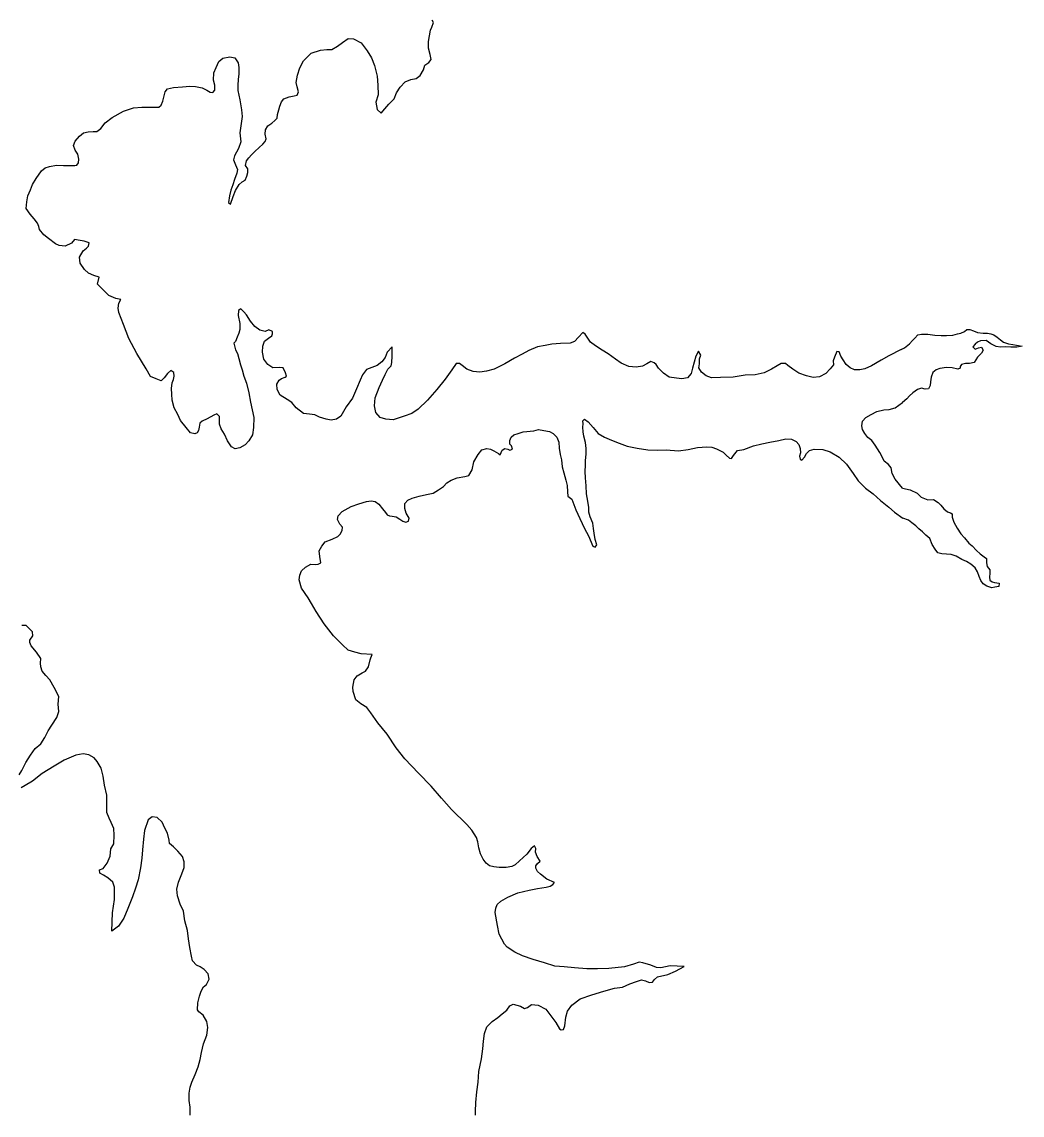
# Model space of a CAD drawing. Extents: x -83719 to 153526, y -11835 to 11446.
# Drawn here: x 7515.2 to 7646.6, y 13.8 to 157.3 of the extents above; entities that cross this region are included whole.
import ezdxf

# ---------------------------------------------------------------- set-up
doc = ezdxf.new("R2010")
doc.units = 0
doc.layers.add('Level 9', color=7, linetype='Continuous')

msp = doc.modelspace()

# ---------------------------------------------------------------- linework, layer by layer
at = {"layer": 'Level 9'}
for points in [[(7560.56, 153.52), (7561.13, 152.59), (7561.53, 151.59), (7561.87, 150.19), (7561.97, 149.02), (7562.01, 147.76), (7561.71, 146.79), (7561.91, 145.82), (7562.41, 145.36), (7562.91, 145.93), (7563.44, 146.53), (7564.14, 147.23), (7564.44, 148), (7564.93, 148.74), (7565.56, 149.44), (7566.3, 149.77), (7567.03, 149.88), (7567.53, 150.28), (7567.99, 151.02), (7568.15, 151.65), (7568.69, 151.99), (7568.98, 152.39), (7568.85, 153.05), (7568.61, 153.89), (7568.61, 154.75), (7568.74, 155.49), (7568.91, 156.25), (7569.07, 156.62), (7569.27, 157.26), (7569.1, 157.56)], [(7526.16, 144.08), (7527.09, 144.79), (7528.58, 145.59), (7529.91, 146.06), (7530.98, 146.14), (7532.11, 146.14), (7532.88, 146.11), (7533.24, 146.14), (7533.54, 146.38), (7533.74, 146.91), (7533.94, 147.61), (7534.07, 148.12), (7534.37, 148.52), (7535.17, 148.69), (7536.33, 148.79), (7537.3, 148.89), (7538.03, 148.83), (7538.93, 148.67), (7539.53, 148.37), (7539.96, 148.1), (7540.33, 148.07), (7540.56, 148.37), (7540.56, 149.01), (7540.39, 149.67), (7540.45, 150.64), (7540.75, 151.34), (7541.12, 152.14), (7541.65, 152.55), (7542.55, 152.75), (7543.21, 152.62), (7543.65, 151.95), (7543.75, 151.32), (7543.75, 150.49), (7543.65, 149.75), (7543.59, 149.02), (7543.59, 148.32), (7543.86, 147.09), (7544.06, 145.79), (7544.17, 144.89), (7543.97, 143.69), (7543.87, 142.75), (7543.98, 141.58), (7543.68, 140.72), (7543.18, 139.75), (7543.02, 139.21), (7543.29, 138.55), (7543.56, 137.95), (7543.46, 137.45), (7543.16, 136.65), (7542.93, 135.94), (7542.7, 135.21), (7542.5, 134.48), (7542.37, 133.61), (7542.64, 133.41), (7542.97, 134.38), (7543.3, 135.18), (7543.79, 135.98), (7544.16, 136.32), (7544.56, 136.55), (7544.76, 137.05), (7544.89, 137.55), (7544.92, 138.02), (7544.62, 138.49), (7544.75, 139.09), (7545.05, 139.49), (7545.38, 139.89), (7545.81, 140.32), (7546.38, 140.83), (7546.88, 141.26), (7547.17, 141.6), (7547.31, 141.96), (7547.17, 142.6), (7547.24, 143.16), (7547.53, 143.67), (7548.07, 144.03), (7548.46, 144.37), (7548.76, 144.67), (7548.79, 145.17), (7548.99, 145.77), (7549.09, 146.27), (7549.32, 146.81), (7549.65, 147.21), (7550.32, 147.48), (7550.99, 147.61), (7551.38, 147.72), (7551.55, 148.15), (7551.38, 148.78), (7551.25, 149.38), (7551.41, 150.32), (7551.74, 151.29), (7552.24, 152.19), (7553.23, 153.23), (7554.43, 153.63), (7555.3, 153.7), (7555.93, 153.7), (7556.69, 154.14), (7557.32, 154.61), (7558.09, 155.15), (7558.79, 155.08), (7559.79, 154.58), (7560.56, 153.52)], [(7536.09, 104.97), (7535.73, 105.77), (7535.22, 106.64), (7534.99, 107.64), (7534.92, 108.44), (7534.88, 109.17), (7534.98, 109.94), (7535.15, 110.37), (7535.24, 110.8), (7535.18, 111.27), (7534.78, 111.57), (7534.38, 111.17), (7533.91, 110.6), (7533.52, 110.2), (7532.88, 110.46), (7532.15, 110.76), (7531.55, 111.76), (7530.34, 113.79), (7529.27, 115.75), (7528.57, 117.61), (7527.99, 119.18), (7527.89, 119.75), (7527.99, 120.38), (7528.22, 120.88), (7527.56, 121.01), (7526.66, 121.38), (7525.82, 122.24), (7525.19, 122.9), (7525.38, 123.8), (7524.68, 124.04), (7523.98, 124.33), (7523.45, 124.8), (7522.88, 125.66), (7522.81, 126.43), (7523.31, 127.26), (7523.74, 127.63), (7524.01, 127.87), (7524.07, 128.33), (7523.44, 128.53), (7522.91, 128.6), (7522.14, 128.73), (7521.74, 128.29), (7520.94, 127.86), (7520.14, 127.95), (7519.64, 128.18), (7518.74, 128.88), (7518.11, 129.38), (7517.54, 130.08), (7517.47, 130.44), (7517.3, 130.91), (7516.87, 131.47), (7516.34, 132.07), (7515.83, 132.84), (7515.9, 133.71), (7516.03, 134.47), (7516.39, 135.27), (7516.66, 135.98), (7517.12, 136.78), (7517.82, 137.78), (7518.32, 138.15), (7518.88, 138.35), (7519.81, 138.52), (7520.71, 138.46), (7521.54, 138.46), (7522.21, 138.47), (7522.44, 138.5), (7522.68, 138.8), (7522.71, 139.3), (7522.57, 139.97), (7522.24, 140.47), (7522.04, 141.1), (7522.23, 141.67), (7522.8, 142.3), (7523.33, 142.77), (7523.93, 142.91), (7524.59, 142.94), (7525.09, 142.94), (7525.59, 143.31), (7526.16, 144.08)], [(7562.58, 110.28), (7562.95, 111.01), (7563.31, 111.71), (7563.71, 112.18), (7563.81, 112.58), (7563.84, 113.42), (7563.84, 114.65), (7563.21, 113.95), (7562.94, 113.25), (7562.51, 112.68), (7561.88, 112.21), (7561.18, 111.94), (7560.48, 111.67), (7559.98, 110.97), (7559.65, 110.3), (7559.16, 109.16), (7558.63, 107.93), (7557.83, 106.76), (7557.14, 105.55), (7556.54, 105.15), (7555.87, 105.05), (7555.21, 105.15), (7554.31, 105.44), (7553.71, 105.71), (7553.01, 105.81), (7552.24, 105.9), (7551.24, 106.67), (7550.67, 107.36), (7550.07, 107.76), (7549.14, 108.32), (7548.77, 109.06), (7548.7, 109.76), (7549.03, 110.26), (7549.33, 110.49), (7549.8, 110.69), (7550, 110.8), (7549.86, 111.26), (7549.53, 111.89), (7549.03, 111.96), (7548.19, 111.92), (7547.53, 112.35), (7547.03, 113.05), (7546.82, 113.95), (7546.89, 114.75), (7547.09, 115.39), (7547.62, 115.79), (7548.05, 116.12), (7548.15, 116.36), (7548.15, 116.69), (7547.68, 116.89), (7547.18, 116.69), (7546.48, 116.85), (7545.85, 117.35), (7545.25, 118.01), (7544.74, 118.84), (7544.38, 119.24), (7543.98, 119.64), (7543.68, 119.44), (7543.65, 118.77), (7543.85, 117.71), (7543.85, 116.94), (7543.72, 116.47), (7543.49, 115.94), (7543.29, 115.37), (7543.06, 115.14), (7543.29, 114.27), (7543.56, 113.8), (7543.73, 113.14), (7543.96, 112.31), (7544.17, 111.64), (7544.37, 110.81), (7544.74, 109.87), (7545.04, 108.61), (7545.28, 107.38), (7545.48, 106.38), (7545.68, 105.38), (7545.65, 104.08), (7545.52, 103.11), (7545.06, 102.31), (7544.56, 101.8), (7543.86, 101.4), (7543.23, 101.27), (7542.76, 101.53), (7542.23, 102.33), (7541.86, 103.19), (7541.43, 103.89), (7541.19, 104.49), (7541.19, 104.93), (7541.19, 105.49), (7540.85, 105.86), (7540.45, 105.69), (7539.59, 105.19), (7538.93, 104.88), (7538.59, 104.65), (7538.53, 104.11), (7538.43, 103.68), (7538.26, 103.38), (7537.96, 103.25), (7537.4, 103.38), (7536.8, 104.07), (7536.09, 104.97)], [(7630.68, 114.3), (7629.07, 113.47), (7628.04, 112.9), (7626.78, 112.16), (7625.91, 111.79), (7625.25, 111.62), (7624.58, 111.65), (7623.98, 111.92), (7623.48, 112.35), (7623.08, 112.95), (7622.78, 113.45), (7622.54, 114.01), (7622.24, 114.05), (7621.94, 113.28), (7621.75, 112.84), (7621.78, 112.28), (7621.35, 111.77), (7620.78, 111.17), (7619.95, 110.7), (7619.12, 110.63), (7618.26, 110.83), (7617.26, 111.22), (7616.45, 111.72), (7615.82, 112.22), (7615.49, 112.49), (7614.95, 112.48), (7614.39, 112.18), (7613.66, 111.71), (7612.69, 111.24), (7611.5, 111), (7610.2, 110.93), (7608.63, 110.69), (7606.97, 110.65), (7605.77, 110.58), (7605.1, 110.84), (7604.47, 111.34), (7604.13, 111.91), (7604.2, 112.44), (7604.23, 113.07), (7604.4, 113.58), (7604.09, 114.11), (7603.73, 113.44), (7603.5, 112.64), (7603.27, 111.84), (7603.1, 111.17), (7602.64, 110.57), (7601.91, 110.46), (7601.21, 110.56), (7600.24, 110.69), (7599.47, 111.19), (7598.81, 111.85), (7598.54, 112.35), (7598.24, 112.55), (7597.84, 112.75), (7597.31, 112.41), (7596.71, 112.11), (7595.88, 111.98), (7594.91, 112.07), (7593.91, 112.5), (7593.18, 113.06), (7592.21, 113.76), (7591.41, 114.23), (7590.57, 114.79), (7589.91, 115.25), (7589.54, 115.79), (7589.2, 116.32), (7588.87, 116.55), (7588.34, 115.91), (7587.81, 115.38), (7587.21, 115.14), (7585.94, 115.1), (7584.81, 115.03), (7583.95, 114.83), (7582.92, 114.66), (7581.82, 114.19), (7580.92, 113.68), (7579.92, 113.15), (7578.63, 112.41), (7577.23, 111.74), (7576.23, 111.46), (7575.37, 111.33), (7574.5, 111.42), (7573.67, 111.72), (7573.03, 112.22), (7572.7, 112.48), (7572.27, 112.45), (7571.7, 111.65), (7570.81, 110.41), (7569.71, 109.07), (7568.52, 107.67), (7567.29, 106.46), (7566.46, 105.89), (7565.43, 105.55), (7564, 105.08), (7563.03, 105.14), (7562.3, 105.37), (7561.73, 106.04), (7561.56, 106.91), (7561.62, 107.94), (7562.15, 109.31), (7562.58, 110.28)], [(7630.68, 114.3), (7631.11, 114.53), (7631.77, 115.07), (7632.19, 115.51), (7632.46, 115.81), (7632.89, 116.22), (7633.35, 116.32), (7634.18, 116.3), (7635.11, 116.17), (7635.95, 116.15), (7636.64, 116.15), (7637.48, 116.2), (7638.07, 116.37), (7638.54, 116.44), (7639, 116.68), (7639.3, 116.95), (7639.7, 116.92), (7640.16, 116.75), (7640.7, 116.53), (7641.43, 116.47), (7642.03, 116.44), (7642.46, 116.38), (7642.86, 116.25), (7643.3, 115.92), (7643.73, 115.59), (7644.1, 115.26), (7644.77, 115.06), (7645.33, 114.97), (7645.83, 114.87), (7646.57, 114.75), (7645.87, 114.61), (7645.1, 114.63), (7644.44, 114.66), (7643.74, 114.62), (7643.14, 114.71), (7642.47, 115.04), (7641.84, 115.47), (7641.11, 115.46), (7640.71, 115.29), (7640.38, 115.02), (7640.08, 114.65), (7640.38, 114.36), (7640.85, 114.53), (7641.21, 114.6), (7641.45, 114.23), (7641.25, 113.83), (7640.99, 113.56), (7640.69, 113.29), (7640.5, 112.96), (7640.27, 112.62), (7639.67, 112.48), (7639.11, 112.48), (7638.61, 112.34), (7638.41, 112.07), (7638.45, 111.84), (7638.11, 111.73), (7637.38, 111.89), (7636.65, 111.95), (7635.75, 111.81), (7635.26, 111.64), (7634.86, 111.27), (7634.63, 110.67), (7634.54, 110.07), (7634.48, 109.6), (7634.28, 109.13), (7633.85, 109.12), (7633.35, 109.25), (7632.82, 109.05), (7632.22, 108.61), (7631.8, 108.24), (7631.43, 107.83), (7630.84, 107.36)], [(7630.84, 96.12), (7629.88, 97.3), (7629.51, 98.03), (7629.38, 98.77), (7629.01, 99.2), (7628.44, 99.63), (7628.18, 100.2), (7627.87, 100.8), (7627.27, 101.76), (7626.84, 102.36), (7626.3, 102.76), (7625.9, 103.26), (7625.63, 103.82), (7625.5, 104.29), (7625.63, 104.89), (7626.06, 105.36), (7626.76, 105.76), (7627.49, 106.16), (7628.42, 106.4), (7629.12, 106.44), (7629.89, 106.64), (7630.84, 107.36)], [(7577.83, 100.67), (7578.06, 100.47), (7578.29, 101.07), (7578.66, 101.3), (7579.03, 101.2), (7579.29, 101.11), (7579.66, 101.24), (7579.52, 101.64), (7579.32, 101.87), (7579.29, 102.37), (7579.49, 102.81), (7579.82, 103.11), (7580.39, 103.28), (7581.08, 103.48), (7582.48, 103.65), (7583.05, 103.79), (7583.78, 103.66), (7584.51, 103.53), (7584.98, 103.26), (7585.48, 102.8), (7585.72, 102.13), (7585.79, 101.36), (7585.92, 100.5), (7586.09, 99.8), (7586.16, 98.9), (7586.39, 98.1), (7586.66, 97.17), (7586.83, 96.47), (7586.87, 95.63), (7586.94, 95.07), (7587.44, 94.64), (7587.97, 93.24), (7588.51, 92.1), (7589.11, 90.81), (7589.62, 89.84), (7590.22, 88.48), (7590.49, 88.34), (7590.72, 88.65), (7590.52, 89.38), (7590.38, 90.18), (7590.31, 90.81), (7590.21, 91.51), (7589.87, 92.34), (7589.67, 92.94), (7589.7, 93.54), (7589.54, 94.38), (7589.37, 95.34), (7589.33, 96.41), (7589.23, 97.44), (7589.19, 98.31), (7589.22, 99.11), (7589.25, 99.71), (7589.32, 100.61), (7589.31, 101.31), (7589.25, 102.08), (7589.04, 102.91), (7588.94, 103.48), (7588.91, 104.11), (7588.94, 104.54), (7588.9, 104.94), (7589.1, 105.15), (7589.6, 104.81), (7590.27, 104.08), (7590.91, 103.29), (7591.74, 102.79), (7592.64, 102.39), (7593.64, 102.03), (7594.71, 101.6), (7596.01, 101.37), (7597.41, 101.14), (7598.64, 101.11), (7599.84, 101.12), (7601.44, 100.99), (7602.73, 101.16), (7603.93, 101.44), (7605.16, 101.54), (7605.83, 101.48), (7606.43, 101.28), (7607.3, 100.82), (7607.73, 100.42), (7608.16, 100.05), (7608.43, 99.99), (7608.66, 100.39), (7609.03, 100.82), (7609.19, 101.06), (7610.03, 101.19), (7611.29, 101.66), (7612.39, 101.9), (7613.45, 102.14), (7614.62, 102.38), (7615.55, 102.58), (7616.28, 102.52), (7616.92, 102.22), (7617.25, 101.85), (7617.42, 101.29), (7617.45, 100.72), (7617.35, 100.29), (7617.42, 99.92), (7617.66, 99.76), (7617.99, 100.16), (7618.25, 100.66)], [(7553.77, 86.07), (7554.16, 86.14), (7554.5, 86.3), (7554.36, 87.14), (7554.29, 87.87), (7554.62, 88.47), (7555.05, 89.04), (7555.99, 89.41), (7556.72, 89.75), (7557.05, 90.08), (7557.28, 90.52), (7557.35, 90.98), (7556.98, 91.38), (7556.68, 91.98), (7556.78, 92.48), (7557.31, 93.02), (7558.47, 93.69), (7559.47, 94.03), (7560.47, 94.33), (7561.1, 94.43), (7561.63, 94.33), (7562.1, 94), (7562.57, 93.4), (7562.97, 92.91), (7563.2, 92.61), (7563.5, 92.47), (7563.87, 92.41), (7564.37, 92.34), (7564.87, 92.05), (7565.24, 91.75), (7565.64, 91.62), (7566, 91.78), (7566.07, 92.18), (7565.7, 92.82), (7565.53, 93.42), (7565.53, 94.08), (7565.93, 94.52), (7566.49, 94.79), (7567.39, 95.06), (7568.36, 95.26), (7569.25, 95.46), (7569.95, 95.87), (7570.62, 96.3), (7571.05, 96.81), (7571.61, 97.14), (7572.41, 97.44), (7573.38, 97.65), (7573.94, 97.75), (7574.37, 98.52), (7574.6, 99.55), (7575.17, 100.52), (7575.63, 101.12), (7576.3, 101.29), (7576.76, 101.23), (7577.2, 101), (7577.83, 100.67)], [(7618.25, 100.66), (7618.65, 101.03), (7619.25, 101.2), (7620.38, 101.17), (7621.38, 100.87), (7622.55, 100.17), (7623.52, 99.24), (7624.39, 98.01), (7625.02, 97.08), (7625.99, 96.12), (7626.99, 95.36), (7627.99, 94.46), (7629.06, 93.6), (7629.8, 92.97), (7630.91, 92.16)], [(7630.84, 96.12), (7631.87, 95.9), (7632.78, 95.44), (7633.31, 94.91), (7634.18, 94.59), (7634.95, 94.63), (7635.55, 94.23), (7635.88, 93.87), (7636.29, 93.37), (7636.76, 93.01), (7637.16, 92.88), (7637.39, 92.75), (7637.39, 92.28), (7637.6, 91.62), (7638.04, 90.86), (7638.51, 90.09), (7638.98, 89.6), (7639.59, 88.9), (7639.99, 88.51), (7640.59, 87.91), (7641.06, 87.48), (7641.56, 87.09), (7641.87, 86.86), (7641.87, 86.29), (7641.97, 85.82), (7642.31, 85.39), (7642.31, 84.96), (7642.29, 84.43), (7642.32, 84.03), (7642.62, 83.8), (7642.96, 83.7), (7643.56, 83.64), (7643.49, 83.2), (7643, 83.1), (7642.6, 83.03), (7641.93, 83.22), (7641.46, 83.52), (7641.16, 83.98), (7640.92, 84.48), (7640.72, 85.11), (7640.38, 85.64), (7639.84, 86.14), (7639.28, 86.47), (7638.67, 86.73), (7637.91, 87.15), (7637.24, 87.38), (7636.64, 87.44), (7636.01, 87.47), (7635.51, 87.63), (7635.14, 88.09), (7634.77, 88.72), (7634.43, 89.49), (7633.92, 89.95), (7633.49, 90.38), (7633.02, 90.78), (7632.62, 91.17), (7632.08, 91.53), (7631.64, 91.9), (7630.91, 92.16)], [(7602.2, 33.3), (7600.34, 33.36), (7599.14, 33.12), (7598.57, 33.15), (7597.81, 33.48), (7596.77, 33.78), (7596.27, 33.88), (7595.54, 33.58), (7594.38, 33.27), (7592.31, 33.03), (7590.82, 32.99), (7589.42, 32.98), (7587.79, 33.11), (7586.45, 33.27), (7585.22, 33.33), (7583.86, 33.76), (7582.39, 34.19), (7580.96, 34.69), (7579.96, 35.18), (7578.95, 35.81), (7578.59, 36.24), (7577.92, 37.54), (7577.71, 38.67), (7577.38, 40.37), (7577.47, 40.94), (7577.64, 41.44), (7578.14, 41.88), (7579.03, 42.41), (7580.36, 42.95), (7581.86, 43.33), (7582.93, 43.53), (7584.06, 43.7), (7584.62, 43.84), (7584.96, 44.04), (7585.16, 44.31), (7584.16, 44.74), (7583.35, 45.4), (7582.92, 45.76), (7582.72, 46.2), (7582.72, 46.5), (7582.92, 46.8), (7583.28, 47.13), (7582.88, 47.73), (7582.68, 48.3), (7582.71, 48.8), (7582.54, 49.13), (7582.11, 48.8), (7581.55, 48.06), (7580.59, 47.16), (7579.99, 46.65), (7579.56, 46.42), (7578.82, 46.28), (7577.89, 46.31), (7577.22, 46.38), (7576.62, 46.51), (7576.19, 46.87), (7575.79, 47.4), (7575.45, 48.07), (7575.25, 48.87), (7575.12, 49.67), (7574.92, 50.23), (7574.31, 51.2), (7573.65, 51.93), (7571.64, 53.89), (7570.34, 55.39), (7568.97, 56.98), (7567.33, 58.68), (7565.53, 60.54), (7564.39, 62), (7563.22, 63.79), (7561.98, 65.29), (7561.08, 66.59), (7560.55, 67.32), (7559.75, 67.78), (7559.11, 68.31), (7558.74, 69.38), (7558.71, 69.98), (7558.87, 70.95), (7559.27, 71.48), (7559.93, 71.85), (7560.37, 72.05), (7560.76, 72.62), (7560.99, 73.56), (7561.06, 73.82), (7561.23, 74.26), (7559.79, 74.35), (7558.96, 74.58), (7558.09, 74.85), (7557.33, 75.54), (7556.16, 76.71), (7554.92, 78.3), (7553.88, 79.9), (7553.28, 80.96), (7552.81, 81.69), (7551.94, 82.96), (7551.67, 84.06), (7551.74, 84.69), (7551.97, 85.26), (7552.5, 85.73), (7553.2, 86.1), (7553.77, 86.07)], [(7514.89, 58.47), (7515.25, 59.01), (7515.75, 60.07), (7516.38, 61.04), (7517.01, 61.91), (7517.74, 62.55), (7518.27, 63.35), (7518.7, 64.25), (7519.17, 64.99), (7519.83, 65.99), (7520.09, 66.79), (7520.02, 67.76), (7520.09, 68.76), (7519.48, 69.93), (7518.91, 70.92), (7518.38, 71.49), (7517.91, 72.09), (7517.74, 72.62), (7517.71, 73.12), (7517.74, 73.72), (7517.17, 74.55), (7516.47, 75.38), (7516.27, 75.82), (7516.27, 76.15), (7516.67, 76.72), (7516.63, 77.25), (7516.23, 77.65), (7515.83, 78.05), (7515.23, 78.08)], [(7534.59, 49.88), (7534.36, 50.78), (7534.02, 51.44), (7533.65, 52.24), (7532.99, 52.87), (7532.35, 52.94), (7531.82, 52.57), (7531.36, 51.13), (7531.23, 50), (7531.1, 48.6), (7531, 47.53), (7530.81, 46.23), (7530.51, 44.69), (7530.18, 43.56), (7529.79, 42.42), (7529.16, 40.92), (7528.63, 39.65), (7527.93, 38.61), (7527.07, 37.94), (7527.16, 40.34), (7527.39, 42.08), (7527.39, 43.71), (7527.18, 44.38), (7526.52, 44.94), (7525.95, 45.27), (7525.48, 45.54), (7525.45, 45.97), (7525.91, 46.18), (7526.44, 46.88), (7526.84, 47.78), (7526.94, 48.75), (7527.3, 49.38), (7527.37, 50.52), (7527.3, 51.42), (7526.96, 52.22), (7526.69, 52.78), (7526.39, 53.51), (7526.42, 54.35), (7526.38, 55.81), (7526.11, 57.11), (7525.91, 58.28), (7525.64, 59.35), (7525.14, 60.21), (7524.74, 60.68), (7524.04, 61.07), (7523.27, 61.2), (7522.31, 61.03), (7520.78, 60.39), (7519.48, 59.59), (7517.89, 58.62), (7516.66, 57.61), (7515.69, 57.04), (7515.16, 56.74)], [(7537.34, 13.78), (7537.36, 14.81), (7537.19, 15.71), (7537.19, 16.64), (7537.32, 17.47), (7537.55, 18.11), (7538.01, 19.11), (7538.38, 20.11), (7538.64, 21.08), (7538.84, 21.98), (7539.1, 23.15), (7539.53, 24.29), (7539.66, 25.29), (7539.53, 26.05), (7539.06, 26.89), (7538.49, 27.35), (7538.29, 27.62), (7538.35, 28.52), (7538.58, 29.38), (7538.78, 30.05), (7539.08, 30.62), (7539.48, 30.92), (7539.84, 31.62), (7539.71, 32.32), (7539.17, 32.89), (7538.64, 33.25), (7538.17, 33.45), (7537.64, 34.05), (7537.5, 34.65), (7537.3, 35.78), (7537.1, 36.92), (7536.99, 38.02), (7536.62, 39.31), (7536.45, 40.55), (7536.02, 41.48), (7535.68, 42.58), (7535.61, 43.45), (7535.81, 44.35), (7536.24, 45.48), (7536.57, 46.28), (7536.57, 47.05), (7536.33, 47.72), (7535.7, 48.45), (7535.13, 49.01), (7534.63, 49.44), (7534.59, 49.88)], [(7574.82, 13.78), (7574.82, 14.25), (7574.85, 15.45), (7574.98, 16.82), (7575.14, 18.12), (7575.24, 19.49), (7575.6, 21.16), (7575.76, 22.46), (7575.86, 23.49), (7575.99, 24.5), (7576.29, 25.36), (7576.99, 26.07), (7577.72, 26.6), (7578.31, 27.07), (7578.91, 27.54), (7579.31, 28.14), (7579.74, 28.34), (7580.71, 28.08), (7581.24, 27.78), (7581.61, 27.89), (7582.14, 28.29), (7583.04, 28.22), (7584.04, 27.69), (7584.71, 26.83), (7585.34, 25.93), (7585.85, 25.1), (7586.05, 24.97), (7586.34, 25.04), (7586.54, 25.5), (7586.64, 26.64), (7586.9, 27.41), (7587.43, 28.21), (7588.56, 29.05), (7590.09, 29.59), (7591.66, 30.06), (7593.06, 30.43), (7594.09, 30.6), (7595.05, 31.01), (7595.95, 31.34), (7596.61, 31.55), (7597.11, 31.41), (7597.61, 31.18), (7598.05, 31.25), (7598.31, 31.59), (7598.68, 31.92), (7600.04, 32.26), (7601.07, 32.7), (7602.2, 33.3)]]:
    msp.add_lwpolyline(points, dxfattribs=at)

doc.saveas('drawing.dxf')
